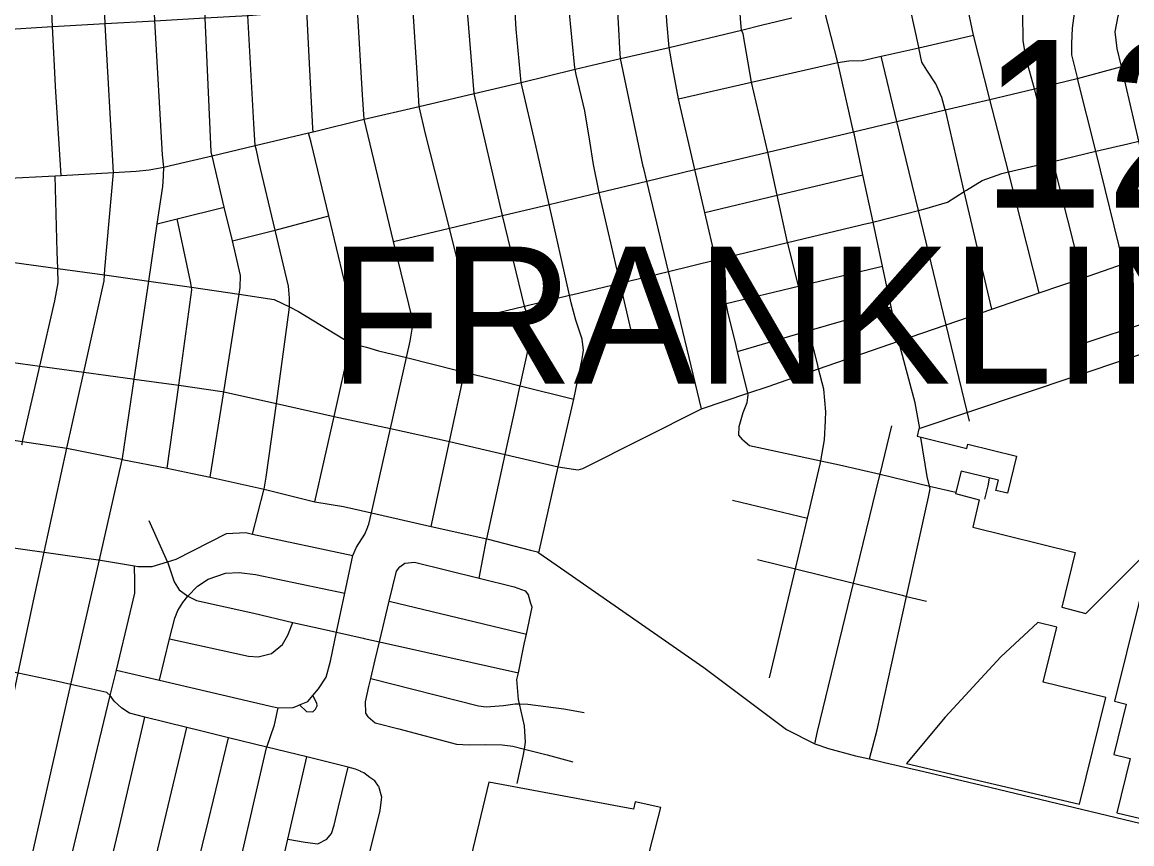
# Model space of a CAD drawing. Extents: x 1729596 to 1934326, y 644115 to 911751.
# Drawn here: x 1807203 to 1814482, y 704051 to 709438 of the extents above; entities that cross this region are included whole.
import ezdxf

# ---------------------------------------------------------------- set-up
doc = ezdxf.new("R2010")
doc.units = 0
for name, color, linetype in [('Default', 7, 'Continuous'), ('GM_X_City_Street', 7, 'Continuous'), ('GM_X_Corporation', 7, 'Continuous'), ('GM_X_Township_Text', 7, 'Continuous')]:
    doc.layers.add(name, color=color, linetype=linetype)

msp = doc.modelspace()

# ---------------------------------------------------------------- linework, layer by layer
at = {"layer": 'GM_X_City_Street'}
for points in [[(1811918, 709434), (1811908, 709554.5), (1811877.9, 709950.6), (1811862.2, 710233.2), (1811850.1, 710504.5), (1811811.8, 711368.7), (1811805.3, 711514.9), (1811735, 712780.6)], [(1810828.6, 709139.1), (1810769.7, 709745.1), (1810769.4, 709748.7), (1810737.1, 710343), (1810699.7, 711031.2), (1810686.3, 711277.5), (1810681.9, 711426.1), (1810673.6, 711556.1), (1810656.1, 711828.6), (1810646.6, 711977.4), (1810638.6, 712101.7), (1810644.2, 712410.4), (1810636.6, 712549.7), (1810630.7, 712720.5)], [(1811123.2, 709266.7), (1811115.9, 709391.7), (1811095.5, 709774.1), (1811038.9, 710362.4), (1810995.4, 711449.1), (1810973.3, 712001.7), (1810953, 712508.9), (1810941.9, 712740.5)], [(1811465.2, 709168.6), (1811457.5, 709211.6), (1811446.2, 709272.4), (1811432.3, 709442.5), (1811413.2, 709787.1), (1811394.5, 709907.5), (1811368.9, 710383.6), (1811368.7, 710388), (1811364.2, 710470.1), (1811309.2, 711472.2), (1811279, 712024.4), (1811256.2, 712755.3)], [(1809469.5, 706130), (1809470.5, 706132.6), (1809476.6, 706148), (1809493.1, 706221), (1809618.1, 706774.9), (1809722.9, 707239), (1809747.3, 707347.2), (1809763.4, 707438), (1809764.4, 707482.2), (1809638.9, 708001.1), (1809446.6, 708801.4), (1809436.2, 708962.9), (1809402, 709522.5), (1809362.2, 710340.5), (1809325.9, 711086.3), (1809295.4, 711711.7), (1809260.4, 712456.7), (1809250.3, 712638.9)], [(1810250.2, 706050.6), (1810371.9, 706604.5), (1810439.5, 706912.4), (1810468.3, 707047.1), (1810469.8, 707053.9), (1810526, 707312.5), (1810531.5, 707368.8), (1810529, 707430.9), (1810507.9, 707539.1), (1810498.6, 707577), (1810352.9, 708171.1), (1810167.1, 708970.7), (1810118.9, 709562.3), (1810067.6, 710366.2), (1810067.4, 710370.1), (1810046.9, 711172.8), (1810010.5, 711774.3), (1809977.9, 712491.9), (1809970.4, 712682.5)], [(1807802.7, 708452.9), (1807802.7, 708452.9), (1807747, 709422.1), (1807746.7, 709428.8), (1807709.8, 710280.3), (1807699.4, 710519.3), (1807675, 711009), (1807649.8, 711622.6), (1807614.5, 712324.2), (1807612.3, 712362.1), (1807602.4, 712554.9)], [(1808130, 708430.2), (1808130.8, 708488), (1808122.4, 708568.2), (1808073, 709447.5), (1808038.1, 710255.1), (1808036.4, 710292.2), (1808003.3, 711024.4), (1807975.6, 711638.4), (1807936.9, 712341.2), (1807933.8, 712562.4)], [(1808446.4, 708569.5), (1808442, 708588.1), (1808404, 709466.5), (1808404, 709467.6), (1808357.5, 710303.9), (1808316.7, 711039), (1808282.5, 711653.3), (1808252.4, 712357.5), (1808231.1, 712579.7)], [(1808755.6, 708524.3), (1808747.8, 708556.7), (1808738.8, 708598.3), (1808730.9, 708630.9), (1808722, 708773.6), (1808681.9, 709482.4), (1808635, 710314), (1808593.3, 711052), (1808558.4, 711669.2), (1808546.4, 712272.7), (1808542.9, 712343.9), (1808530.2, 712604.4)], [(1807420.9, 709017.4), (1807420.7, 709021.6), (1807402.6, 709409.1), (1807365.2, 710213.5), (1807362.5, 710267.7), (1807345.6, 710615.7), (1807327.3, 710992.7), (1807297.4, 711605.4), (1807261.3, 712348), (1807252.8, 712522.8)], [(1809885.1, 706132.7), (1810005.7, 706689.6), (1810104.2, 707144.5), (1810142.7, 707322.1), (1810155.4, 707432.2), (1810151.8, 707493.4), (1810151.1, 707504.5), (1810005.5, 708088.4), (1809848.5, 708706.8), (1809807.8, 708886.5), (1809793, 709106.1), (1809765.2, 709542.6), (1809723.4, 710336.8), (1809723.1, 710343.3)], [(1809112.3, 708720.2), (1809109.7, 708742.5), (1809085.6, 709211.2), (1809068.9, 709514.9), (1809029.8, 710261.7)], [(1814700, 707931.1), (1814695.2, 707945), (1814528.7, 708658.4), (1814414.6, 709147.5), (1814385.9, 709266.8), (1814372.5, 709375.5), (1814393, 709477.3), (1814434.5, 709612.7), (1814475.9, 709748.1), (1814467.9, 709832.6), (1814421.9, 709981.6)], [(1814427.9, 707853.3), (1814244.8, 708591.6), (1814126.3, 709069.6), (1814124.6, 709076.5), (1814088, 709223.9), (1814087.8, 709298.2), (1814092.3, 709398.4), (1814109.5, 709530.4), (1814119.2, 709598.4), (1814110.7, 709662.8), (1814100.2, 709725.2), (1814073.8, 709898.3)], [(1814158.6, 707760.9), (1813964.9, 708525.6), (1813844.2, 709002.4), (1813788.5, 709197.1), (1813769.4, 709318), (1813767.6, 709492.6), (1813743.6, 709659.7), (1813718.7, 709815.8)], [(1813873.6, 707663.1), (1813671.9, 708456.5), (1813551, 708932.5), (1813444, 709353.3), (1813365.4, 709729.8), (1813364.1, 709756)], [(1813563.1, 707556.5), (1813382.8, 708329.2), (1813260.7, 708852.9), (1813257.9, 708862.8), (1813234.8, 708943.8), (1813196.9, 709033.1), (1813136.9, 709122.8), (1813104.1, 709175.8), (1813085.1, 709271.2), (1813084.4, 709274.6), (1813004.3, 709643), (1813001, 709686.3)], [(1806772.9, 709373), (1807052.3, 709389), (1807402.6, 709409.1), (1807746.7, 709428.8), (1808073, 709447.5), (1808404, 709466.5), (1808681.9, 709482.4), (1808688.4, 709482.8), (1809068.9, 709514.9), (1809402, 709522.5), (1809765.2, 709542.6), (1810118.9, 709562.3), (1810432.2, 709579.7)], [(1810591.1, 705958.6), (1810719.6, 706523.8), (1810820.5, 706967), (1810875.4, 707231.5), (1810884.9, 707287.8), (1810876.3, 707359.9), (1810835.1, 707483.9), (1810804, 707598), (1810792.7, 707647.9), (1810658.7, 708243.9), (1810574.3, 708619.2), (1810476.2, 709042.7), (1810443, 709392.4), (1810432.2, 709579.7)], [(1812952.3, 707346.9), (1812903.9, 707572.3), (1812846.5, 707839.1), (1812784.4, 708128.1), (1812717.8, 708438), (1812659.5, 708709.1), (1812657.1, 708719.7), (1812553.9, 709175.1), (1812465.3, 709515.4)], [(1807075.3, 708413.2), (1807419.1, 708431.3), (1807458.3, 708433.7), (1807802.7, 708452.9), (1807949.3, 708462.6), (1808035.5, 708469.8), (1808130.8, 708488), (1808176, 708498.8), (1808448.1, 708562.7), (1808730.9, 708630.9), (1809081.8, 708712.6), (1809112.3, 708720.2), (1809446.6, 708801.4), (1809807.8, 708886.5), (1810167.1, 708970.7), (1810476.2, 709042.7), (1810829.4, 709130.4), (1811127.2, 709199.8), (1811446.2, 709272.4), (1811921.9, 709387), (1812058.8, 709420.3), (1812252.6, 709466)], [(1812422.2, 707186.7), (1812365.9, 707415.8), (1812294.3, 707706.8), (1812224.8, 707989.4), (1812224, 707993), (1812155.3, 708304.3), (1812093.2, 708585.5), (1811987.4, 709045.9), (1811931.4, 709361.8), (1811921.9, 709387), (1811918, 709434)], [(1811507, 708936.3), (1811987.4, 709045.9), (1812553.9, 709175.1), (1812625, 709185.5), (1812715.2, 709187.3), (1812836.7, 709214.6), (1812868.5, 709221.7), (1813085.1, 709271.2), (1813444, 709353.3)], [(1811277.3, 708492.3), (1811127.2, 709199.8), (1811123.2, 709266.7)], [(1814436, 709152.1), (1814437.3, 709152.4), (1814507.8, 709167.5), (1814648.2, 709168.1), (1814690.7, 709164.9), (1814728.3, 709162.1), (1814845, 709175.3), (1814910.5, 709229.8), (1814937.7, 709279.4), (1814955.9, 709303.4)], [(1813416.5, 706821.7), (1813263.4, 707453.7), (1813081.7, 708203.3), (1812940.3, 708787.1), (1812836.7, 709214.6)], [(1812952.3, 707346.9), (1813263.4, 707453.7), (1813563.1, 707556.5), (1813873.6, 707663.1), (1814158.6, 707760.9), (1814427.9, 707853.3), (1814695.2, 707945), (1814951.8, 708033.1), (1815242.1, 708132.7), (1815553.1, 708239.5), (1815885.8, 708353.7), (1816215, 708466.7), (1816485.2, 708559.3), (1816917.8, 708707.8), (1818255.4, 709166.9), (1818275, 709173.6), (1818359.7, 709200.9)], [(1809638.9, 708001.1), (1810005.5, 708088.4), (1810352.9, 708171.1), (1810658.7, 708243.9), (1810988, 708322.3), (1811300, 708396.6), (1811615.4, 708471.7), (1812093.2, 708585.5), (1812657.1, 708719.7), (1812940.3, 708787.1), (1813257.9, 708862.8), (1813551, 708932.5), (1813844.2, 709002.4), (1814122.3, 709068.6), (1814126.3, 709069.6), (1814407, 709145.9), (1814414.6, 709147.5), (1814436, 709152.1)], [(1811203.3, 707388.4), (1811125, 707728), (1810988, 708322.3), (1810985.6, 708332.8), (1810949.7, 708504.3), (1810927.3, 708657.3), (1810892.8, 708856.1), (1810837.3, 709094.8), (1810829.4, 709130.4), (1810828.6, 709139.1)], [(1811889.1, 707307.7), (1811886.5, 707318.6), (1811832.7, 707539.5), (1811820.2, 707593.1), (1811753.4, 707879.6), (1811680.7, 708191.4), (1811615.4, 708471.7), (1811507, 708936.3), (1811465.2, 709168.6)], [(1807458.3, 708433.7), (1807420.9, 709017.4)], [(1809121.8, 706294.3), (1809248.6, 706853.5), (1809356.4, 707334.5), (1809379.2, 707446.5), (1809378.8, 707472.2), (1809365.4, 707539.5), (1809213.8, 708167.7), (1809098.6, 708650.1), (1809088, 708689.4), (1809081.8, 708712.6)], [(1812752.1, 708120.3), (1812753.9, 708120.8), (1812784.4, 708128.1), (1812799.8, 708131.9), (1813081.7, 708203.3), (1813124.8, 708214.2), (1813272.3, 708258.7), (1813382.8, 708329.2), (1813396.5, 708337.9), (1813500.3, 708399.6), (1813629.8, 708446.6), (1813671.9, 708456.5), (1813964.9, 708525.6), (1814244.8, 708591.6), (1814454.9, 708641.1), (1814528.7, 708658.4)], [(1808436.7, 706454.3), (1808525.4, 707014.8), (1808626.6, 707654.1), (1808633.6, 707698.3), (1808635.6, 707778.5), (1808604.7, 707911.6), (1808581.5, 708005.2), (1808527.1, 708224.5), (1808448.1, 708562.7), (1808446.4, 708569.5)], [(1808713.5, 706082.1), (1808787.7, 706370.1), (1808789, 706376.8), (1808803.9, 706456), (1808870.5, 706939.2), (1808954.9, 707551.9), (1808955.4, 707571), (1808956.8, 707628.1), (1808948.7, 707706.6), (1808863, 708074.4), (1808755.6, 708524.3)], [(1811659, 706904.2), (1811442.4, 707804.6), (1811300, 708396.6), (1811279.9, 708480), (1811277.3, 708492.3)], [(1807200.9, 706667.1), (1807201.8, 706670.7), (1807205.7, 706688.1), (1807318.6, 707183.7), (1807416.1, 707611.7), (1807439, 707729.6), (1807435.7, 707822.9), (1807431.9, 707932.4), (1807419.1, 708431.3)], [(1807606, 707144.2), (1807606, 707144.2), (1807739.8, 707741.9), (1807742.3, 707781.1), (1807744.7, 707818), (1807802.7, 708452.9)], [(1807852, 706541.4), (1807858.9, 706571.8), (1807860.2, 706577.5), (1807937.3, 707098.6), (1808032.5, 707741.1), (1808087.9, 708115.5), (1808124.3, 708360.9), (1808129.9, 708429), (1808130, 708430.2)], [(1811680.7, 708191.4), (1812155.3, 708304.3), (1812717.8, 708438)], [(1808087.9, 708115.5), (1808220.1, 708148.3), (1808527.1, 708224.5)], [(1808153.6, 706513.2), (1808229.3, 707057.4), (1808316.4, 707684), (1808313.8, 707699.9), (1808307.7, 707738.3), (1808220.1, 708148.3)], [(1808581.5, 708005.2), (1808863, 708074.4), (1809213.8, 708167.7)], [(1810814.6, 707653.2), (1810815.1, 707653.3), (1811125, 707728), (1811442.4, 707804.6), (1811753.4, 707879.6), (1812224, 707993), (1812752.1, 708120.3)], [(1805707.8, 707925.6), (1806072.4, 707944), (1806393.4, 707960.1), (1806419.3, 707961.4), (1806754.4, 707915.8), (1807086.2, 707870.5), (1807435.7, 707822.9), (1807742.3, 707781.1), (1807987.9, 707747.6), (1808032.5, 707741.1), (1808313.8, 707699.9), (1808626.6, 707654.1), (1808855.9, 707620.5), (1808955.4, 707571), (1809014.3, 707541.7), (1809356.4, 707334.5), (1809461.1, 707306.7), (1809539.9, 707284.3), (1809722.9, 707239), (1810050.9, 707157.7), (1810060.6, 707155.3)], [(1811820.2, 707593.1), (1812294.3, 707706.8), (1812846.5, 707839.1)], [(1810151.8, 707493.4), (1810498.6, 707577), (1810792.7, 707647.9), (1810814.6, 707653.2)], [(1811896, 707279.2), (1812365.9, 707415.8), (1812903.9, 707572.3)], [(1814123.8, 707318.9), (1814611.5, 707480.3)], [(1806366.4, 707312.8), (1806366.6, 707312.8), (1806366.6, 707312.8), (1806683.2, 707271.2), (1806694.3, 707269.6), (1806999.5, 707227.6), (1807318.6, 707183.7), (1807606, 707144.2)], [(1807606, 707144.2), (1807927.1, 707100), (1807937.3, 707098.6), (1808229.3, 707057.4), (1808514.9, 707017.1), (1808525.4, 707014.8), (1808870.5, 706939.2), (1809248.6, 706853.5), (1809618.1, 706774.9), (1809996.7, 706691.7), (1810005.7, 706689.6), (1810371.9, 706604.5), (1810719.6, 706523.8), (1810819.9, 706506.6), (1810850, 706502.9), (1810880, 706511.2), (1811659, 706904.2), (1811962.6, 707005.7), (1812095.4, 707050.1), (1812427.5, 707165.1), (1812952.3, 707346.9)], [(1811929.8, 706699.3), (1811903.3, 706731.2), (1811906.6, 706787.3), (1811932.9, 706878.9), (1811958.6, 706944.5), (1811965.8, 706992.5), (1811962.6, 707005.7), (1811896, 707279.2), (1811889.1, 707307.7)], [(1813091.6, 706774.3), (1813059.6, 706941.6), (1812953.7, 707341.8), (1812952.3, 707346.9)], [(1810060.6, 707155.3), (1810104.2, 707144.5), (1810357.4, 707081.8), (1810469.8, 707053.9), (1810820.5, 706967)], [(1812471.9, 706825.7), (1812472.1, 706831), (1812474.6, 706883.7), (1812462.2, 707032.5), (1812427.5, 707165.1), (1812422.2, 707186.7)], [(1807055.1, 704601.7), (1807055.3, 704602.5), (1807093.3, 704773.8), (1807177.3, 705170.5), (1807283.8, 705673.9), (1807346.7, 705963.5), (1807494.7, 706644.4), (1807606, 707144.2)], [(1806087.6, 706851.3), (1806262.6, 706826.4), (1806589.3, 706780), (1806737.7, 706758.9), (1806886.8, 706736.4), (1807205.7, 706688.1), (1807494.7, 706644.4)], [(1812105.1, 705139), (1812274.8, 705853.4), (1812354, 706186.9), (1812438.1, 706541.5), (1812441.9, 706562.8), (1812466.1, 706699.3), (1812471.9, 706825.7)], [(1812805.1, 706369.9), (1812827, 706460.1), (1812830.3, 706473.8), (1812907.5, 706790.8)], [(1811929.8, 706699.3), (1811974.8, 706662.2), (1812441.9, 706562.8), (1812563.7, 706536.8), (1812830.3, 706473.8), (1813154.2, 706397.1), (1813327.6, 706356.1)], [(1812760.6, 704607.6), (1812811, 704798.2), (1813004.8, 705673.5), (1813148.8, 706323.4), (1813158.2, 706379.4), (1813154.2, 706397.1), (1813140.1, 706460.1), (1813097.9, 706715.4)], [(1807494.7, 706644.4), (1807856.6, 706572.3)], [(1807204.5, 703696.9), (1807522.8, 705095.5), (1807708.9, 705912.7), (1807851.9, 706541.2), (1807852, 706541.4)], [(1807856.6, 706572.3), (1807858.9, 706571.8), (1807859.3, 706571.8), (1808153.6, 706513.2), (1808319.9, 706480), (1808436.7, 706454.3), (1808789, 706376.8), (1809121.8, 706294.3), (1809310.3, 706262.1), (1809493.1, 706221), (1809885.1, 706132.7), (1810250.2, 706050.6), (1810258.7, 706048.6), (1810538.2, 705977.2), (1810582.1, 705964.7), (1810582.7, 705964.3)], [(1813518.1, 706311), (1813540.5, 706398.2), (1813548.4, 706449)], [(1812401.4, 704707.6), (1812420.2, 704787.5), (1812656.6, 705759.3), (1812805.1, 706369.9)], [(1811863.3, 706304.6), (1812354, 706186.9)], [(1806099.6, 706138.2), (1806100.3, 706138.1), (1806441.3, 706090.3), (1806729.3, 706050), (1807050.2, 706005), (1807346.7, 705963.5), (1807701.6, 705913.7), (1807708.9, 705912.7), (1807717.2, 705911.5), (1807730.5, 705909.3)], [(1808156, 705899.4), (1808036.7, 706167.8)], [(1807730.5, 705909.3), (1807939.8, 705872.9), (1807963.1, 705868.9), (1808055.4, 705869), (1808156, 705899.4), (1808213, 705916.7), (1808542.5, 706086.8), (1808668.8, 706091.7), (1808713.5, 706082.1), (1809370.8, 705940.7)], [(1809076.7, 704984), (1809110.2, 705024), (1809147.1, 705067.9), (1809195.7, 705143.4), (1809225.4, 705248.5), (1809265.3, 705438.4), (1809319.2, 705695), (1809370.8, 705940.7), (1809395.7, 705995.5), (1809450, 706081.1), (1809469.5, 706130)], [(1810200.2, 705792.3), (1810249.2, 706045.5), (1810250.2, 706050.6)], [(1810582.7, 705964.3), (1810591.1, 705958.6), (1810735, 705860.7), (1811674.4, 705206.2), (1812217.4, 704801.4), (1812401.4, 704707.6), (1812492, 704675.2), (1812669, 704628.6), (1812760.6, 704607.6), (1812860.2, 704584.6)], [(1807446.9, 703641.9), (1807780.7, 705022.8), (1807820.9, 705189.2), (1807911.7, 705564.8), (1807940.9, 705694.6), (1807940.8, 705770.8), (1807939.8, 705872.9)], [(1808156, 705899.4), (1808199.5, 705768.5), (1808232.2, 705715.5), (1808289.5, 705676), (1808346.9, 705646.5), (1808721.9, 705563.1), (1808977.2, 705502.6), (1809236.6, 705444.8), (1809243.9, 705443.2)], [(1809471.5, 704884.5), (1809458, 704906.9), (1809455.8, 704981.2), (1809476.4, 705083.1), (1809489, 705135), (1809518.7, 705256.6), (1809547, 705375.6), (1809610.4, 705642), (1809657.3, 705839.1), (1809680, 705866.7), (1809713.1, 705892.2)], [(1809713.1, 705892.2), (1809775.3, 705897.6), (1810200.2, 705792.3), (1810429.3, 705735.6), (1810502.2, 705709.1), (1810524.9, 705681.5)], [(1812025.5, 705914.9), (1812274.8, 705853.4), (1812656.6, 705759.3), (1812976, 705680.6)], [(1808289.5, 705676), (1808353.2, 705740.6), (1808422.5, 705787.1), (1808535.8, 705826.4), (1808626.1, 705830.3), (1808734.1, 705817.6), (1809319.2, 705695)], [(1808103, 705123.8), (1808169.9, 705394.8), (1808203.7, 705531.6), (1808223, 705581.3), (1808256.3, 705632.6), (1808289.5, 705676)], [(1809610.4, 705642), (1810510, 705426.1)], [(1810450.4, 704445.7), (1810490.1, 704626.8), (1810497.3, 704672), (1810504.4, 704716.8), (1810497, 704825.3), (1810465.3, 704968.5), (1810459, 704996.8), (1810448.2, 705127.5), (1810457.4, 705172.6), (1810496, 705361.1), (1810510, 705426.1), (1810548, 705602.6), (1810538.6, 705626.9), (1810524.9, 705681.5)], [(1812976, 705680.6), (1812976, 705680.6), (1813004.8, 705673.5), (1813134.4, 705641.5)], [(1808169.9, 705394.8), (1808687, 705281), (1808751.1, 705277.4), (1808837.8, 705299.3), (1808909.4, 705357.8), (1808945, 705419.1), (1808977.2, 705502.6)], [(1809243.9, 705443.2), (1809265.3, 705438.4), (1809440, 705399.4), (1809446.1, 705398.1)], [(1808364.7, 704793.7), (1808282.2, 704813.9), (1808008.1, 704881.1), (1807905.7, 704908.8), (1807856.4, 704940.1), (1807805.4, 704987.5), (1807780.7, 705022.8), (1807758.6, 705042.8), (1807522.8, 705095.5), (1807425.5, 705117.2), (1807177.3, 705170.5), (1806874.9, 705235.4), (1806558, 705303.4), (1806285.2, 705362)], [(1809446.1, 705398.1), (1809547, 705375.6), (1810457.4, 705172.6)], [(1807820.9, 705189.2), (1808103, 705123.8), (1808823.4, 704956.6), (1808882.5, 704943.6), (1808979.6, 704944.7), (1809008, 704956.1), (1809022.3, 704961.9), (1809076.7, 704984)], [(1809489, 705135), (1810195.3, 704955.1), (1810247.3, 704949.8), (1810359.8, 704959.1), (1810436.3, 704969.3), (1810465.3, 704968.5), (1810520.5, 704967.2), (1810756.4, 704935.3), (1810890.1, 704912)], [(1809022.3, 704961.9), (1809067.2, 704918.5), (1809109.3, 704917.5), (1809127.7, 704933.1), (1809138.3, 704956.9), (1809134.7, 704973), (1809110.2, 705024)], [(1808377.3, 701777.5), (1808406.5, 701917.8), (1808464.5, 702196.2), (1808546.1, 702587.8), (1808549.7, 702648.1), (1808546, 702666.2), (1808537.2, 702710.3), (1808463.8, 702878.5), (1808461.5, 702885.7), (1808435.1, 702968.6), (1808432.8, 703018.8), (1808438.3, 703087.1), (1808451.4, 703147.6), (1808467.4, 703221.9), (1808509.2, 703401.7), (1808617.1, 703866), (1808806.2, 704680.1), (1808807.9, 704685.2), (1808857.2, 704831), (1808882.5, 704943.6)], [(1807702.9, 703588.3), (1807843.2, 704175.6), (1808008.1, 704881.1)], [(1809471.5, 704884.5), (1809518.7, 704845.2), (1809674.2, 704805.3), (1810050.7, 704703.8), (1810134.9, 704699.7), (1810243.3, 704703.1), (1810351.5, 704700.4), (1810421.5, 704690.7), (1810497.3, 704672), (1810646.7, 704635), (1810814.1, 704588.8)], [(1807975.4, 703522.2), (1808048.8, 703831.6), (1808282.2, 704813.9)], [(1809421.7, 704526.4), (1809421.3, 704526.6), (1809389, 704541.4), (1809341.2, 704553.7), (1809069.2, 704621.2), (1808807.9, 704685.2), (1808555.1, 704747.1), (1808364.7, 704793.7)], [(1808048.8, 703831.6), (1808177.7, 703806.6), (1808263.8, 703800.5), (1808318.7, 703831.2), (1808346.1, 703884.7), (1808424, 704203.9), (1808555.1, 704747.1)], [(1808881.2, 703805.3), (1808944.8, 704081.1), (1809069.2, 704621.2)], [(1808944.8, 704081.1), (1809058.4, 704061.9), (1809142.3, 704051.8), (1809201.3, 704082.5), (1809232.2, 704119.9), (1809249.6, 704173.6), (1809278.6, 704293.3), (1809341.2, 704553.7)], [(1812860.2, 704584.6), (1813118.4, 704525), (1813496.4, 704435.2), (1814706.3, 704144.8)], [(1809540.6, 704429.3), (1809515.4, 704464.1), (1809483.9, 704486.9), (1809444.5, 704516), (1809421.7, 704526.4)], [(1809540.6, 704429.3), (1809559, 704358.7), (1809548.8, 704268.6), (1809484.2, 704005.4), (1809409.4, 703683.9), (1809302.1, 703222.6)]]:
    msp.add_lwpolyline(points, dxfattribs=at)
at = {"layer": 'GM_X_Corporation'}
for points in [[(1815491, 707578.9), (1813085.6, 706771.7), (1813073.5, 706723), (1813398.5, 706642.6), (1813405.7, 706671.7), (1813726, 706592.5), (1813665.9, 706349.7), (1813590, 706368.5), (1813606.4, 706434.7), (1813362, 706495.2), (1813325.5, 706347.6), (1813480.8, 706306), (1813439.7, 706127.8), (1814111, 705961.6), (1814022.1, 705602.4), (1814179.9, 705561.9), (1814885.7, 706270.5)], [(1814603.4, 705937), (1814368, 704985.4), (1814445.7, 704966.2), (1814364, 704636.1), (1814470.8, 704609.6), (1814382.7, 704253.5), (1814698.2, 704179.2)]]:
    msp.add_lwpolyline(points, dxfattribs=at)
for points in [[(1813003.1, 704578.7), (1814139.3, 704310.9), (1814312.2, 705009.5), (1813900.1, 705111.5), (1813988.9, 705470.8), (1813865.1, 705502.6), (1813622.5, 705277.8), (1813256.4, 704880.5)], [(1809943.4, 703115.4), (1810427.3, 703000.3), (1810462.2, 703147.2), (1810598.4, 703114.8), (1810573.6, 702964.4), (1811022.8, 702855.1), (1811391.3, 704290), (1811224.7, 704327), (1811211.8, 704278.7), (1810263.2, 704456.4)]]:
    msp.add_lwpolyline(points, close=True, dxfattribs=at)

# ---------------------------------------------------------------- texts
at = {"layer": 'Default'}
msp.add_text('12.00', height=1100, dxfattribs=at).set_placement((1813485.8, 708222.3))
at = {"layer": 'GM_X_Township_Text'}
msp.add_text('FRANKLIN', height=900, rotation=0.00001, dxfattribs=at).set_placement((1809215.6, 707067.3))

doc.saveas('drawing.dxf')
